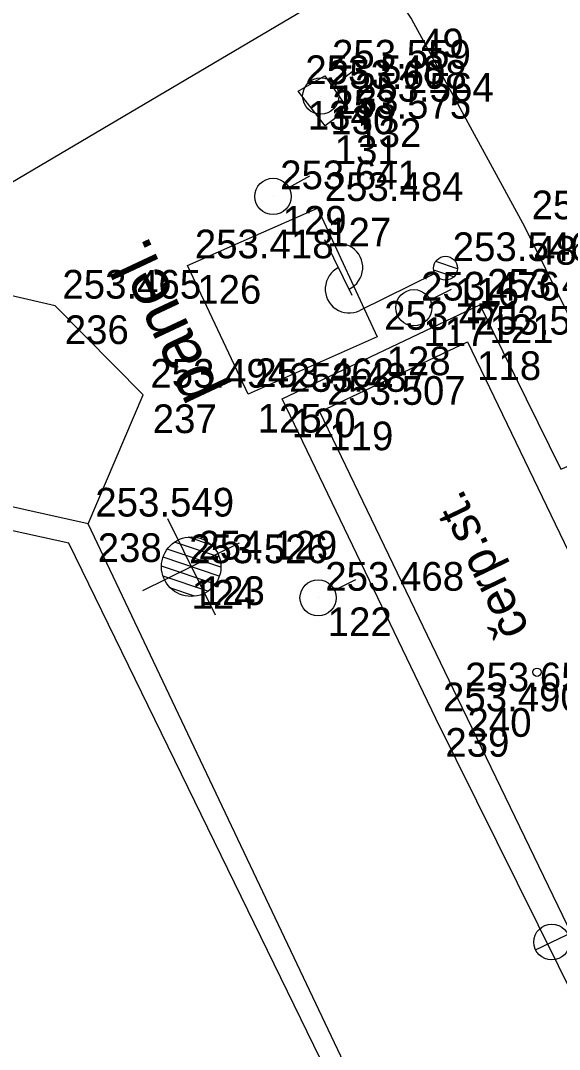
# Model space of a CAD drawing. Extents: x -496688 to -495455, y -1089309 to -1088026.
# Drawn here: x -495970.15 to -495947.63, y -1088706.73 to -1088663.71 of the extents above; entities that cross this region are included whole.
import ezdxf

# ---------------------------------------------------------------- set-up
doc = ezdxf.new("R2010")
doc.units = 0
for name, color, linetype in [('Vrstva 1', 7, 'Continuous'), ('Vrstva 12', 7, 'Continuous'), ('Vrstva 16', 7, 'Continuous'), ('Vrstva 17', 7, 'Continuous'), ('Vrstva 23', 7, 'Continuous'), ('Vrstva 25', 7, 'Continuous'), ('Vrstva 36', 7, 'Continuous'), ('Vrstva 47', 7, 'Continuous'), ('Vrstva 48', 7, 'Continuous'), ('Vrstva 53', 7, 'Continuous'), ('Vrstva 55', 7, 'Continuous'), ('Vrstva 59', 7, 'Continuous'), ('Vrstva 60', 7, 'Continuous'), ('Vrstva 61', 7, 'Continuous')]:
    doc.layers.add(name, color=color, linetype=linetype)

msp = doc.modelspace()

# ---------------------------------------------------------------- linework, layer by layer
at = {"layer": 'Vrstva 1'}
msp.add_lwpolyline([(-496006.199, -1088611.844), (-495997.355, -1088618.062), (-495985.077, -1088627.584), (-495972.743, -1088638.936), (-495962.754, -1088650.285), (-495961.996, -1088651.249), (-495953.81, -1088663.645), (-495949.093, -1088672.316), (-495942.044, -1088686.532), (-495939.964, -1088690.857)], dxfattribs=at)
at = {"layer": 'Vrstva 12'}
msp.add_lwpolyline([(-495958.55, -1088666.664), (-495957.435, -1088666.014), (-495956.478, -1088667.399), (-495957.422, -1088668.11), (-495958.55, -1088666.664)], dxfattribs=at)
at = {"layer": 'Vrstva 16'}
for points in [[(-495963.169, -1088673.949), (-495957.737, -1088671.552), (-495955.255, -1088676.938), (-495960.644, -1088679.335), (-495963.169, -1088673.949)], [(-495942.545, -1088713.571), (-495952.798, -1088692.89), (-495959.224, -1088679.531), (-495950.954, -1088675.593), (-495947.577, -1088682.466), (-495947.067, -1088682.255), (-495945.471, -1088685.448), (-495943.466, -1088686.931), (-495936.394, -1088701.83), (-495938.776, -1088703.087), (-495935.559, -1088710.107), (-495942.545, -1088713.571)]]:
    msp.add_lwpolyline(points, dxfattribs=at)
at = {"layer": 'Vrstva 17'}
for points in [[(-495967.328, -1088684.747), (-495965.028, -1088679.358), (-495968.705, -1088675.634), (-495989.126, -1088670.916), (-495990.557, -1088668.095), (-495992.89, -1088663.778), (-496003.025, -1088666.989)], [(-495939.786, -1088744.234), (-495955.99, -1088708.659), (-495967.328, -1088684.747), (-495996.417, -1088678.268), (-495999.664, -1088677.708), (-496008.397, -1088665.951)]]:
    msp.add_lwpolyline(points, dxfattribs=at)
at = {"layer": 'Vrstva 23'}
msp.add_lwpolyline([(-495957.648, -1088680.075), (-495951.471, -1088677.138), (-495939.541, -1088701.909), (-495945.69, -1088704.866), (-495951.872, -1088692.057), (-495957.648, -1088680.075)], dxfattribs=at)
at = {"layer": 'Vrstva 25'}
for p, q in [((-495956.288, -1088675.204), (-495957.436, -1088672.871)), ((-495951.892, -1088674.086), (-495952.799, -1088673.778)), ((-495952.839, -1088674.286), (-495955.979, -1088675.832)), ((-495952.048, -1088674.429), (-495952.881, -1088674.146))]:
    msp.add_line(p, q, dxfattribs=at)
msp.add_circle((-495952.39, -1088674.065), 0.5, dxfattribs=at)
msp.add_circle((-495952.39, -1088674.065), 0.5, dxfattribs=at)
for centre, start, end in [((-495956.851, -1088674.032), 295.5113, 116.9165), ((-495956.42, -1088674.935), 116.2139, 296.2139)]:
    msp.add_arc(centre, 1, start, end, dxfattribs=at)
at = {"layer": 'Vrstva 36'}
for p, q in [((-495957.009, -1088666.396), (-495956.222, -1088665.78)), ((-495958.939, -1088670.691), (-495958.067, -1088670.203)), ((-495953.036, -1088675.38), (-495952.139, -1088674.936)), ((-495957.035, -1088687.519), (-495956.135, -1088687.083))]:
    msp.add_line(p, q, dxfattribs=at)
for centre in [(-495957.606, -1088666.861), (-495959.601, -1088671.059), (-495953.715, -1088675.713), (-495957.717, -1088687.847)]:
    msp.add_circle(centre, 0.757, dxfattribs=at)
at = {"layer": 'Vrstva 47'}
msp.add_line((-495948.629, -1088702.563), (-495946.376, -1088701.48), dxfattribs=at)
msp.add_circle((-495947.953, -1088702.238), 0.75, dxfattribs=at)
at = {"layer": 'Vrstva 48'}
for p, q in [((-495964.011, -1088684.525), (-495962.024, -1088688.562)), ((-495965.036, -1088687.537), (-495960.999, -1088685.55)), ((-495961.844, -1088686.152), (-495963.714, -1088685.515)), ((-495962.165, -1088685.647), (-495963.153, -1088685.31)), ((-495961.78, -1088686.57), (-495964.019, -1088685.808)), ((-495962.02, -1088687.28), (-495964.262, -1088686.518)), ((-495961.845, -1088686.943), (-495964.194, -1088686.144)), ((-495962.324, -1088687.573), (-495964.196, -1088686.936)), ((-495962.881, -1088687.779), (-495963.873, -1088687.441))]:
    msp.add_line(p, q, dxfattribs=at)
msp.add_circle((-495963.019, -1088686.544), 1.243, dxfattribs=at)
msp.add_circle((-495963.019, -1088686.544), 1.243, dxfattribs=at)
at = {"layer": 'Vrstva 53'}
for p, q in [((-495968.14, -1088685.56), (-495997.55, -1088679.15)), ((-495939.68, -1088743.87), (-495968.14, -1088685.56))]:
    msp.add_line(p, q, dxfattribs=at)
at = {"layer": 'Vrstva 55'}
msp.add_lwpolyline([(-495885.37, -1088726.6), (-495891.03, -1088719.09), (-495893.76, -1088712.02), (-495913.27, -1088691.69), (-495950.46, -1088658.62), (-495980.13, -1088676.15), (-495992.49, -1088666.19), (-496006.16, -1088672.1)], dxfattribs=at)
at = {"layer": 'Vrstva 59'}
msp.add_circle((-495948.569, -1088690.956), 0.175, dxfattribs=at)
at = {"layer": 'Vrstva 60'}
for p, q in [((-495957.435, -1088666.014), (-495957.435, -1088666.014)), ((-495957.435, -1088666.014), (-495957.435, -1088666.014)), ((-495958.55, -1088666.664), (-495958.55, -1088666.664)), ((-495958.55, -1088666.664), (-495958.55, -1088666.664)), ((-495957.606, -1088666.862), (-495957.606, -1088666.862)), ((-495957.606, -1088666.862), (-495957.606, -1088666.862)), ((-495956.478, -1088667.399), (-495956.478, -1088667.399)), ((-495956.478, -1088667.399), (-495956.478, -1088667.399)), ((-495957.422, -1088668.11), (-495957.422, -1088668.11)), ((-495957.422, -1088668.11), (-495957.422, -1088668.11)), ((-495959.601, -1088671.06), (-495959.601, -1088671.06)), ((-495959.601, -1088671.06), (-495959.601, -1088671.06)), ((-495957.737, -1088671.552), (-495957.737, -1088671.552)), ((-495957.737, -1088671.552), (-495957.737, -1088671.552)), ((-495949.093, -1088672.316), (-495949.093, -1088672.316)), ((-495949.093, -1088672.316), (-495949.093, -1088672.316)), ((-495963.169, -1088673.949), (-495963.169, -1088673.949)), ((-495963.169, -1088673.949), (-495963.169, -1088673.949)), ((-495952.39, -1088674.065), (-495952.39, -1088674.065)), ((-495952.39, -1088674.065), (-495952.39, -1088674.065)), ((-495968.705, -1088675.634), (-495968.705, -1088675.634)), ((-495968.705, -1088675.634), (-495968.705, -1088675.634)), ((-495953.715, -1088675.714), (-495953.715, -1088675.714)), ((-495953.715, -1088675.714), (-495953.715, -1088675.714)), ((-495950.954, -1088675.593), (-495950.954, -1088675.593)), ((-495950.954, -1088675.593), (-495950.954, -1088675.593)), ((-495955.255, -1088676.938), (-495955.255, -1088676.938)), ((-495955.255, -1088676.938), (-495955.255, -1088676.938)), ((-495951.471, -1088677.138), (-495951.471, -1088677.138)), ((-495951.471, -1088677.138), (-495951.471, -1088677.138)), ((-495965.028, -1088679.358), (-495965.028, -1088679.358)), ((-495965.028, -1088679.358), (-495965.028, -1088679.358)), ((-495960.644, -1088679.335), (-495960.644, -1088679.335)), ((-495960.644, -1088679.335), (-495960.644, -1088679.335)), ((-495959.224, -1088679.531), (-495959.224, -1088679.531)), ((-495959.224, -1088679.531), (-495959.224, -1088679.531)), ((-495957.648, -1088680.075), (-495957.648, -1088680.075)), ((-495957.648, -1088680.075), (-495957.648, -1088680.075)), ((-495967.328, -1088684.747), (-495967.328, -1088684.747)), ((-495967.328, -1088684.747), (-495967.328, -1088684.747)), ((-495963.019, -1088686.544), (-495963.019, -1088686.544)), ((-495963.019, -1088686.544), (-495963.019, -1088686.544)), ((-495963.406, -1088686.697), (-495963.406, -1088686.697)), ((-495963.406, -1088686.697), (-495963.406, -1088686.697)), ((-495957.717, -1088687.848), (-495957.717, -1088687.848)), ((-495957.717, -1088687.848), (-495957.717, -1088687.848)), ((-495951.872, -1088692.057), (-495951.872, -1088692.057)), ((-495951.872, -1088692.057), (-495951.872, -1088692.057)), ((-495952.798, -1088692.89), (-495952.798, -1088692.89)), ((-495952.798, -1088692.89), (-495952.798, -1088692.89)), ((-495947.953, -1088702.238), (-495947.953, -1088702.238)), ((-495947.953, -1088702.238), (-495947.953, -1088702.238))]:
    msp.add_line(p, q, dxfattribs=at)

# ---------------------------------------------------------------- texts
at = {"layer": 'Vrstva 16'}
msp.add_text('panel.', height=2, rotation=115.1176, dxfattribs=at).set_placement((-495961.802, -1088679.22))
at = {"layer": 'Vrstva 23'}
msp.add_text('čerp.st.', height=1.5, rotation=115.7367, dxfattribs=at).set_placement((-495948.858, -1088689.149))
at = {"layer": 'Vrstva 60'}
for s, p in [('49', (-495953.41, -1088665.245)), ('49', (-495953.41, -1088665.245)), ('133', (-495957.035, -1088667.614)), ('133', (-495957.035, -1088667.614)), ('134', (-495958.15, -1088668.264)), ('134', (-495958.15, -1088668.264)), ('130', (-495957.206, -1088668.462)), ('130', (-495957.206, -1088668.462)), ('132', (-495956.078, -1088668.999)), ('132', (-495956.078, -1088668.999)), ('131', (-495957.022, -1088669.71)), ('131', (-495957.022, -1088669.71)), ('129', (-495959.201, -1088672.66)), ('129', (-495959.201, -1088672.66)), ('127', (-495957.337, -1088673.152)), ('127', (-495957.337, -1088673.152)), ('48', (-495948.693, -1088673.916)), ('48', (-495948.693, -1088673.916)), ('126', (-495962.769, -1088675.549)), ('126', (-495962.769, -1088675.549)), ('116', (-495951.99, -1088675.665)), ('116', (-495951.99, -1088675.665)), ('236', (-495968.305, -1088677.234)), ('236', (-495968.305, -1088677.234)), ('117', (-495953.315, -1088677.314)), ('117', (-495953.315, -1088677.314)), ('121', (-495950.554, -1088677.193)), ('121', (-495950.554, -1088677.193)), ('128', (-495954.855, -1088678.538)), ('128', (-495954.855, -1088678.538)), ('118', (-495951.071, -1088678.738)), ('118', (-495951.071, -1088678.738)), ('237', (-495964.628, -1088680.958)), ('237', (-495964.628, -1088680.958)), ('125', (-495960.244, -1088680.935)), ('125', (-495960.244, -1088680.935)), ('120', (-495958.824, -1088681.131)), ('120', (-495958.824, -1088681.131)), ('119', (-495957.248, -1088681.675)), ('119', (-495957.248, -1088681.675)), ('238', (-495966.928, -1088686.347)), ('238', (-495966.928, -1088686.347)), ('123', (-495962.619, -1088688.144)), ('123', (-495962.619, -1088688.144)), ('124', (-495963.006, -1088688.297)), ('124', (-495963.006, -1088688.297)), ('122', (-495957.317, -1088689.448)), ('122', (-495957.317, -1088689.448)), ('240', (-495951.472, -1088693.657)), ('240', (-495951.472, -1088693.657)), ('239', (-495952.398, -1088694.49)), ('239', (-495952.398, -1088694.49))]:
    msp.add_text(s, height=1.2, dxfattribs=at).set_placement(p)
at = {"layer": 'Vrstva 61'}
for s, p in [('253.559', (-495957.135, -1088665.714)), ('253.559', (-495957.135, -1088665.714)), ('253.548', (-495958.25, -1088666.364)), ('253.548', (-495958.25, -1088666.364)), ('253.608', (-495957.306, -1088666.562)), ('253.608', (-495957.306, -1088666.562)), ('253.564', (-495956.178, -1088667.099)), ('253.564', (-495956.178, -1088667.099)), ('253.575', (-495957.122, -1088667.81)), ('253.575', (-495957.122, -1088667.81)), ('253.641', (-495959.301, -1088670.76)), ('253.641', (-495959.301, -1088670.76)), ('253.484', (-495957.437, -1088671.252)), ('253.484', (-495957.437, -1088671.252)), ('253.504', (-495948.793, -1088672.016)), ('253.504', (-495948.793, -1088672.016)), ('253.418', (-495962.869, -1088673.649)), ('253.418', (-495962.869, -1088673.649)), ('253.546', (-495952.09, -1088673.765)), ('253.546', (-495952.09, -1088673.765)), ('253.437', (-495950.654, -1088675.293)), ('253.437', (-495950.654, -1088675.293)), ('253.465', (-495968.405, -1088675.334)), ('253.465', (-495968.405, -1088675.334)), ('253.476', (-495953.415, -1088675.414)), ('253.476', (-495953.415, -1088675.414)), ('253.471', (-495954.955, -1088676.638)), ('253.471', (-495954.955, -1088676.638)), ('253.531', (-495951.171, -1088676.838)), ('253.531', (-495951.171, -1088676.838)), ('253.494', (-495964.728, -1088679.058)), ('253.494', (-495964.728, -1088679.058)), ('253.462', (-495960.344, -1088679.035)), ('253.462', (-495960.344, -1088679.035)), ('253.487', (-495958.924, -1088679.231)), ('253.487', (-495958.924, -1088679.231)), ('253.507', (-495957.348, -1088679.775)), ('253.507', (-495957.348, -1088679.775)), ('253.549', (-495967.028, -1088684.447)), ('253.549', (-495967.028, -1088684.447)), ('253.526', (-495963.106, -1088686.397)), ('253.526', (-495963.106, -1088686.397)), ('254.129', (-495962.719, -1088686.244)), ('254.129', (-495962.719, -1088686.244)), ('253.468', (-495957.417, -1088687.548)), ('253.468', (-495957.417, -1088687.548)), ('253.651', (-495951.572, -1088691.757)), ('253.651', (-495951.572, -1088691.757)), ('253.490', (-495952.498, -1088692.59)), ('253.490', (-495952.498, -1088692.59))]:
    msp.add_text(s, height=1.2, dxfattribs=at).set_placement(p)

doc.saveas('drawing.dxf')
